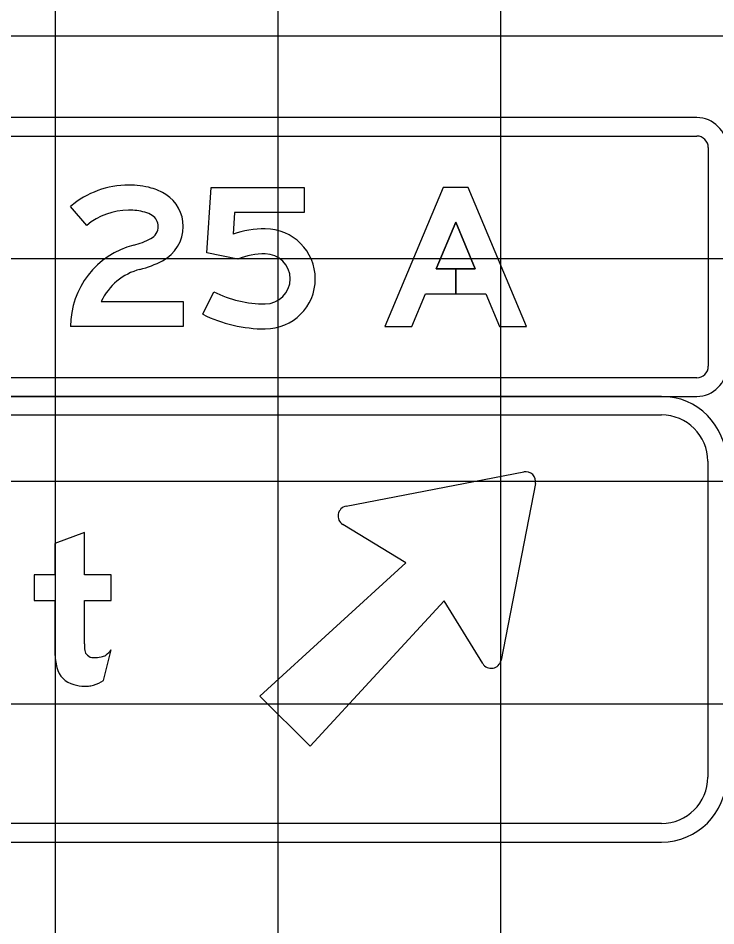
# Model space of a CAD drawing. Extents: x 2193008 to 2198143, y 1236112 to 1237864.
# Drawn here: x 2195652.37 to 2195658.64, y 1237302.11 to 1237310.27 of the extents above; entities that cross this region are included whole.
import ezdxf

# ---------------------------------------------------------------- set-up
doc = ezdxf.new("R2010")
doc.units = 0
for name, color, linetype in [('GSBWFILL', 7, 'Continuous'), ('GSCOLORFILL', 7, 'Continuous'), ('GSOUTLINE', 7, 'Continuous'), ('M-ROADS', 7, 'Continuous')]:
    doc.layers.add(name, color=color, linetype=linetype)

msp = doc.modelspace()

# ---------------------------------------------------------------- linework, layer by layer
at = {"layer": 'GSBWFILL'}
for p, q in [((2195654.0292, 1237307.6053), (2195654.1289, 1237307.8068)), ((2195653.1383, 1237304.3154), (2195653.2084, 1237304.5911))]:
    msp.add_line(p, q, dxfattribs=at)
for points in [[(2195654.3443, 1237308.1014), (2195654.0667, 1237308.1576), (2195654.1042, 1237308.7445), (2195654.9408, 1237308.7445), (2195654.9408, 1237308.5197), (2195654.315, 1237308.5197), (2195654.3026, 1237308.3254)], [(2195652.9884, 1237308.4036), (2195652.8429, 1237308.5749)], [(2195653.1178, 1237307.7205), (2195653.8544, 1237307.7205), (2195653.8544, 1237307.4958), (2195652.8429, 1237307.4958)], [(2195655.3182, 1237305.881), (2195656.9132, 1237306.1888)], [(2195657.0186, 1237306.084), (2195656.7092, 1237304.4969)], [(2195652.9686, 1237304.6436), (2195652.9686, 1237305.0332), (2195653.2084, 1237305.0332), (2195653.2084, 1237305.263), (2195652.9686, 1237305.263), (2195652.9686, 1237305.6459), (2195652.7022, 1237305.5449), (2195652.7022, 1237305.263), (2195652.5157, 1237305.263), (2195652.5157, 1237305.0332), (2195652.7022, 1237305.0332), (2195652.7022, 1237304.5631)], [(2195656.5443, 1237304.4672), (2195656.1971, 1237305.0313), (2195654.9948, 1237303.7254), (2195654.5427, 1237304.1752), (2195655.8552, 1237305.3715), (2195655.2884, 1237305.7169)]]:
    msp.add_lwpolyline(points, dxfattribs=at)
msp.add_lwpolyline([(2195656.4774, 1237308.014), (2195656.302, 1237308.014), (2195656.302, 1237307.7892), (2195656.5718, 1237307.7892), (2195656.695, 1237307.4958), (2195656.9388, 1237307.4958), (2195656.4143, 1237308.7445), (2195656.1896, 1237308.7445), (2195655.6651, 1237307.4958), (2195655.9089, 1237307.4958), (2195656.0321, 1237307.7892), (2195656.302, 1237307.7892), (2195656.302, 1237308.014), (2195656.1265, 1237308.014), (2195656.302, 1237308.4316)], close=True, dxfattribs=at)
for centre, major_axis, ratio, start_param, end_param in [((2195653.3643, 1237307.9606), (0, 0.8057), 0.999994, 0, 0.70376), ((2195653.3643, 1237307.977), (0, 0.7894), 0.999994, 6.02311, 6.283185), ((2195653.4495, 1237308.2972), (0, 0.458), 0.999994, 5.706931, 6.02311), ((2195653.5131, 1237308.3951), (0, 0.3413), 0.999994, 4.712389, 5.706931), ((2195653.3643, 1237307.9606), (0, 0.5809), 0.999994, 0, 0.70376), ((2195653.3643, 1237307.977), (0, 0.5646), 0.999994, 6.02311, 6.283185), ((2195653.4495, 1237308.2972), (0, 0.2332), 0.999994, 5.706931, 6.02311), ((2195653.5131, 1237308.3951), (0, 0.1165), 0.999994, 4.712389, 5.706931), ((2195653.5055, 1237308.3951), (0, 0.1241), 0.999994, 3.626327, 4.712389), ((2195653.5055, 1237308.3951), (0, 0.3489), 0.999994, 3.626327, 4.712389), ((2195654.5912, 1237307.4739), (0, 0.8991), 0.999997, 0, 0.326688), ((2195654.5912, 1237307.9234), (0, 0.4496), 0.999997, 3.141593, 6.283185), ((2195653.2355, 1237308.9077), (0, 0.7036), 0.999994, 3.392123, 3.626327), ((2195653.5968, 1237307.4958), (0, 0.7539), 0.999994, 0.25053, 1.570796), ((2195654.5912, 1237307.4739), (0, 0.6743), 0.999997, 0, 0.374869), ((2195654.5912, 1237307.9234), (0, 0.2248), 0.999997, 3.141593, 6.283185), ((2195653.5968, 1237307.4958), (0, 0.5291), 0.999994, 0.25053, 1.132058), ((2195653.2355, 1237308.9077), (0, 0.9283), 0.999994, 3.392123, 3.626327), ((2195654.5912, 1237308.7414), (0, 1.0427), 0.999997, 2.68226, 3.141593), ((2195654.5912, 1237308.7414), (0, 1.2675), 0.999997, 2.68226, 3.141593), ((2195656.9304, 1237306.101), (0.0899, 0), 0.994983, 6.091588, 8.045579), ((2195655.3353, 1237305.7932), (0.0899, 0), 0.994983, 1.762394, 4.16288), ((2195654.6362, 1237304.6436), (0, 1.6676), 0.999996, 1.570796, 1.606005), ((2195653.0451, 1237304.5979), (0, 0.0766), 0.999996, 1.74085, 2.407828), ((2195653.033, 1237304.7219), (0, 0.2187), 0.999996, 3.756278, 4.071638), ((2195653.2191, 1237304.5631), (0, 0.5169), 0.999996, 1.570796, 1.830698), ((2195653.0476, 1237304.6005), (0, 0.0802), 0.999996, 2.407828, 3.141593), ((2195653.0476, 1237304.941), (0, 0.4207), 0.999996, 3.141593, 3.310762), ((2195653.1016, 1237304.6248), (0, 0.0999), 0.999996, 3.310762, 3.756278), ((2195652.9288, 1237304.4859), (0, 0.2165), 0.999996, 1.830698, 2.869526), ((2195656.621, 1237304.514), (0.0899, 0), 0.994983, 3.691101, 6.091588), ((2195652.9686, 1237304.6287), (0, 0.3648), 0.999996, 2.869526, 3.141593), ((2195652.9686, 1237304.7893), (0, 0.5253), 0.999996, 3.141593, 3.205734), ((2195652.9884, 1237304.4811), (0, 0.2165), 0.999996, 3.205734, 3.427755), ((2195652.9601, 1237304.5774), (0, 0.3169), 0.999996, 3.427755, 3.738844)]:
    msp.add_ellipse(centre, major_axis=major_axis, ratio=ratio, start_param=start_param, end_param=end_param, dxfattribs=at)
at = {"layer": 'GSCOLORFILL'}
for p, q in [((2195658.4665, 1237309.373), (2195647.5191, 1237309.373)), ((2195647.5191, 1237309.2065), (2195658.4665, 1237309.2065)), ((2195658.5705, 1237309.1025), (2195658.5705, 1237307.1378)), ((2195654.0292, 1237307.6053), (2195654.1289, 1237307.8068)), ((2195658.4665, 1237307.0337), (2195647.5207, 1237307.0337)), ((2195658.1501, 1237306.8672), (2195642.8321, 1237306.8672)), ((2195647.5207, 1237306.8672), (2195658.4665, 1237306.8672)), ((2195642.8321, 1237306.7007), (2195658.1501, 1237306.7007)), ((2195658.5664, 1237306.2845), (2195658.5664, 1237303.4456)), ((2195653.1383, 1237304.3154), (2195653.2084, 1237304.5911)), ((2195658.1501, 1237303.0294), (2195642.8338, 1237303.0294)), ((2195642.8338, 1237302.8629), (2195658.1501, 1237302.8629))]:
    msp.add_line(p, q, dxfattribs=at)
for points in [[(2195654.3443, 1237308.1014), (2195654.0667, 1237308.1576), (2195654.1042, 1237308.7445), (2195654.9408, 1237308.7445), (2195654.9408, 1237308.5197), (2195654.315, 1237308.5197), (2195654.3026, 1237308.3254)], [(2195652.9884, 1237308.4036), (2195652.8429, 1237308.5749)], [(2195653.1178, 1237307.7205), (2195653.8544, 1237307.7205), (2195653.8544, 1237307.4958), (2195652.8429, 1237307.4958)], [(2195655.3182, 1237305.881), (2195656.9132, 1237306.1888)], [(2195657.0186, 1237306.084), (2195656.7092, 1237304.4969)], [(2195652.9686, 1237304.6436), (2195652.9686, 1237305.0332), (2195653.2084, 1237305.0332), (2195653.2084, 1237305.263), (2195652.9686, 1237305.263), (2195652.9686, 1237305.6459), (2195652.7022, 1237305.5449), (2195652.7022, 1237305.263), (2195652.5157, 1237305.263), (2195652.5157, 1237305.0332), (2195652.7022, 1237305.0332), (2195652.7022, 1237304.5631)], [(2195656.5443, 1237304.4672), (2195656.1971, 1237305.0313), (2195654.9948, 1237303.7254), (2195654.5427, 1237304.1752), (2195655.8552, 1237305.3715), (2195655.2884, 1237305.7169)]]:
    msp.add_lwpolyline(points, dxfattribs=at)
msp.add_lwpolyline([(2195656.4774, 1237308.014), (2195656.302, 1237308.014), (2195656.302, 1237307.7892), (2195656.5718, 1237307.7892), (2195656.695, 1237307.4958), (2195656.9388, 1237307.4958), (2195656.4143, 1237308.7445), (2195656.1896, 1237308.7445), (2195655.6651, 1237307.4958), (2195655.9089, 1237307.4958), (2195656.0321, 1237307.7892), (2195656.302, 1237307.7892), (2195656.302, 1237308.014), (2195656.1265, 1237308.014), (2195656.302, 1237308.4316)], close=True, dxfattribs=at)
for centre, radius, start, end in [((2195658.4665, 1237309.1025), 0.2706, 0, 90), ((2195658.4665, 1237309.1025), 0.1041, 0, 90), ((2195658.4665, 1237307.1378), 0.2706, 270, 0), ((2195658.4665, 1237307.1378), 0.1041, 270, 0), ((2195658.1501, 1237306.2845), 0.5828, 0, 90), ((2195658.1501, 1237306.2845), 0.4163, 0, 90), ((2195658.1501, 1237303.4456), 0.5828, 270, 0), ((2195658.1501, 1237303.4456), 0.4163, 270, 0)]:
    msp.add_arc(centre, radius, start, end, dxfattribs=at)
for centre, major_axis, ratio, start_param, end_param in [((2195653.3643, 1237307.9606), (0, 0.8057), 0.999994, 0, 0.70376), ((2195653.3643, 1237307.977), (0, 0.7894), 0.999994, 6.02311, 6.283185), ((2195653.4495, 1237308.2972), (0, 0.458), 0.999994, 5.706931, 6.02311), ((2195653.5131, 1237308.3951), (0, 0.3413), 0.999994, 4.712389, 5.706931), ((2195653.3643, 1237307.9606), (0, 0.5809), 0.999994, 0, 0.70376), ((2195653.3643, 1237307.977), (0, 0.5646), 0.999994, 6.02311, 6.283185), ((2195653.4495, 1237308.2972), (0, 0.2332), 0.999994, 5.706931, 6.02311), ((2195653.5131, 1237308.3951), (0, 0.1165), 0.999994, 4.712389, 5.706931), ((2195653.5055, 1237308.3951), (0, 0.1241), 0.999994, 3.626327, 4.712389), ((2195653.5055, 1237308.3951), (0, 0.3489), 0.999994, 3.626327, 4.712389), ((2195654.5912, 1237307.4739), (0, 0.8991), 0.999997, 0, 0.326688), ((2195654.5912, 1237307.9234), (0, 0.4496), 0.999997, 3.141593, 6.283185), ((2195653.2355, 1237308.9077), (0, 0.7036), 0.999994, 3.392123, 3.626327), ((2195653.5968, 1237307.4958), (0, 0.7539), 0.999994, 0.25053, 1.570796), ((2195654.5912, 1237307.4739), (0, 0.6743), 0.999997, 0, 0.374869), ((2195654.5912, 1237307.9234), (0, 0.2248), 0.999997, 3.141593, 6.283185), ((2195653.5968, 1237307.4958), (0, 0.5291), 0.999994, 0.25053, 1.132058), ((2195653.2355, 1237308.9077), (0, 0.9283), 0.999994, 3.392123, 3.626327), ((2195654.5912, 1237308.7414), (0, 1.0427), 0.999997, 2.68226, 3.141593), ((2195654.5912, 1237308.7414), (0, 1.2675), 0.999997, 2.68226, 3.141593), ((2195656.9304, 1237306.101), (0.0899, 0), 0.994983, 6.091588, 8.045579), ((2195655.3353, 1237305.7932), (0.0899, 0), 0.994983, 1.762394, 4.16288), ((2195654.6362, 1237304.6436), (0, 1.6676), 0.999996, 1.570796, 1.606005), ((2195653.0451, 1237304.5979), (0, 0.0766), 0.999996, 1.74085, 2.407828), ((2195653.033, 1237304.7219), (0, 0.2187), 0.999996, 3.756278, 4.071638), ((2195653.2191, 1237304.5631), (0, 0.5169), 0.999996, 1.570796, 1.830698), ((2195653.0476, 1237304.6005), (0, 0.0802), 0.999996, 2.407828, 3.141593), ((2195653.0476, 1237304.941), (0, 0.4207), 0.999996, 3.141593, 3.310762), ((2195653.1016, 1237304.6248), (0, 0.0999), 0.999996, 3.310762, 3.756278), ((2195652.9288, 1237304.4859), (0, 0.2165), 0.999996, 1.830698, 2.869526), ((2195656.621, 1237304.514), (0.0899, 0), 0.994983, 3.691101, 6.091588), ((2195652.9686, 1237304.6287), (0, 0.3648), 0.999996, 2.869526, 3.141593), ((2195652.9686, 1237304.7893), (0, 0.5253), 0.999996, 3.141593, 3.205734), ((2195652.9884, 1237304.4811), (0, 0.2165), 0.999996, 3.205734, 3.427755), ((2195652.9601, 1237304.5774), (0, 0.3169), 0.999996, 3.427755, 3.738844)]:
    msp.add_ellipse(centre, major_axis=major_axis, ratio=ratio, start_param=start_param, end_param=end_param, dxfattribs=at)
at = {"layer": 'GSOUTLINE'}
for p, q in [((2195654.0292, 1237307.6053), (2195654.1289, 1237307.8068)), ((2195653.1383, 1237304.3154), (2195653.2084, 1237304.5911))]:
    msp.add_line(p, q, dxfattribs=at)
for points in [[(2195654.3443, 1237308.1014), (2195654.0667, 1237308.1576), (2195654.1042, 1237308.7445), (2195654.9408, 1237308.7445), (2195654.9408, 1237308.5197), (2195654.315, 1237308.5197), (2195654.3026, 1237308.3254)], [(2195652.9884, 1237308.4036), (2195652.8429, 1237308.5749)], [(2195653.1178, 1237307.7205), (2195653.8544, 1237307.7205), (2195653.8544, 1237307.4958), (2195652.8429, 1237307.4958)], [(2195655.3182, 1237305.881), (2195656.9132, 1237306.1888)], [(2195657.0186, 1237306.084), (2195656.7092, 1237304.4969)], [(2195652.9686, 1237304.6436), (2195652.9686, 1237305.0332), (2195653.2084, 1237305.0332), (2195653.2084, 1237305.263), (2195652.9686, 1237305.263), (2195652.9686, 1237305.6459), (2195652.7022, 1237305.5449), (2195652.7022, 1237305.263), (2195652.5157, 1237305.263), (2195652.5157, 1237305.0332), (2195652.7022, 1237305.0332), (2195652.7022, 1237304.5631)], [(2195656.5443, 1237304.4672), (2195656.1971, 1237305.0313), (2195654.9948, 1237303.7254), (2195654.5427, 1237304.1752), (2195655.8552, 1237305.3715), (2195655.2884, 1237305.7169)]]:
    msp.add_lwpolyline(points, dxfattribs=at)
for points in [[(2195656.0321, 1237307.7892), (2195656.5718, 1237307.7892), (2195656.695, 1237307.4958), (2195656.9388, 1237307.4958), (2195656.4143, 1237308.7445), (2195656.1896, 1237308.7445), (2195655.6651, 1237307.4958), (2195655.9089, 1237307.4958)], [(2195656.4774, 1237308.014), (2195656.302, 1237308.4316), (2195656.1265, 1237308.014)]]:
    msp.add_lwpolyline(points, close=True, dxfattribs=at)
for centre, major_axis, ratio, start_param, end_param in [((2195653.3643, 1237307.9606), (0, 0.8057), 0.999994, 0, 0.70376), ((2195653.3643, 1237307.977), (0, 0.7894), 0.999994, 6.02311, 6.283185), ((2195653.4495, 1237308.2972), (0, 0.458), 0.999994, 5.706931, 6.02311), ((2195653.5131, 1237308.3951), (0, 0.3413), 0.999994, 4.712389, 5.706931), ((2195653.3643, 1237307.9606), (0, 0.5809), 0.999994, 0, 0.70376), ((2195653.3643, 1237307.977), (0, 0.5646), 0.999994, 6.02311, 6.283185), ((2195653.4495, 1237308.2972), (0, 0.2332), 0.999994, 5.706931, 6.02311), ((2195653.5131, 1237308.3951), (0, 0.1165), 0.999994, 4.712389, 5.706931), ((2195653.5055, 1237308.3951), (0, 0.1241), 0.999994, 3.626327, 4.712389), ((2195653.5055, 1237308.3951), (0, 0.3489), 0.999994, 3.626327, 4.712389), ((2195654.5912, 1237307.4739), (0, 0.8991), 0.999997, 0, 0.326688), ((2195654.5912, 1237307.9234), (0, 0.4496), 0.999997, 3.141593, 6.283185), ((2195653.2355, 1237308.9077), (0, 0.7036), 0.999994, 3.392123, 3.626327), ((2195653.5968, 1237307.4958), (0, 0.7539), 0.999994, 0.25053, 1.570796), ((2195654.5912, 1237307.4739), (0, 0.6743), 0.999997, 0, 0.374869), ((2195654.5912, 1237307.9234), (0, 0.2248), 0.999997, 3.141593, 6.283185), ((2195653.5968, 1237307.4958), (0, 0.5291), 0.999994, 0.25053, 1.132058), ((2195653.2355, 1237308.9077), (0, 0.9283), 0.999994, 3.392123, 3.626327), ((2195654.5912, 1237308.7414), (0, 1.0427), 0.999997, 2.68226, 3.141593), ((2195654.5912, 1237308.7414), (0, 1.2675), 0.999997, 2.68226, 3.141593), ((2195656.9304, 1237306.101), (0.0899, 0), 0.994983, 6.091588, 8.045579), ((2195655.3353, 1237305.7932), (0.0899, 0), 0.994983, 1.762394, 4.16288), ((2195654.6362, 1237304.6436), (0, 1.6676), 0.999996, 1.570796, 1.606005), ((2195653.0451, 1237304.5979), (0, 0.0766), 0.999996, 1.74085, 2.407828), ((2195653.033, 1237304.7219), (0, 0.2187), 0.999996, 3.756278, 4.071638), ((2195653.2191, 1237304.5631), (0, 0.5169), 0.999996, 1.570796, 1.830698), ((2195653.0476, 1237304.6005), (0, 0.0802), 0.999996, 2.407828, 3.141593), ((2195653.0476, 1237304.941), (0, 0.4207), 0.999996, 3.141593, 3.310762), ((2195653.1016, 1237304.6248), (0, 0.0999), 0.999996, 3.310762, 3.756278), ((2195652.9288, 1237304.4859), (0, 0.2165), 0.999996, 1.830698, 2.869526), ((2195656.621, 1237304.514), (0.0899, 0), 0.994983, 3.691101, 6.091588), ((2195652.9686, 1237304.6287), (0, 0.3648), 0.999996, 2.869526, 3.141593), ((2195652.9686, 1237304.7893), (0, 0.5253), 0.999996, 3.141593, 3.205734), ((2195652.9884, 1237304.4811), (0, 0.2165), 0.999996, 3.205734, 3.427755), ((2195652.9601, 1237304.5774), (0, 0.3169), 0.999996, 3.427755, 3.738844)]:
    msp.add_ellipse(centre, major_axis=major_axis, ratio=ratio, start_param=start_param, end_param=end_param, dxfattribs=at)
at = {"layer": 'M-ROADS'}
for p, q in [((2195652.7065, 1237258.1062), (2195652.7065, 1237318.1062)), ((2195654.7065, 1237258.1062), (2195654.7065, 1237318.1062)), ((2195656.7065, 1237258.1062), (2195656.7065, 1237318.1062)), ((2195584.7065, 1237310.1062), (2195714.7065, 1237310.1062)), ((2195584.7065, 1237308.1062), (2195714.7065, 1237308.1062)), ((2195584.7065, 1237306.1062), (2195714.7065, 1237306.1062)), ((2195584.7065, 1237304.1062), (2195714.7065, 1237304.1062))]:
    msp.add_line(p, q, dxfattribs=at)

doc.saveas('drawing.dxf')
